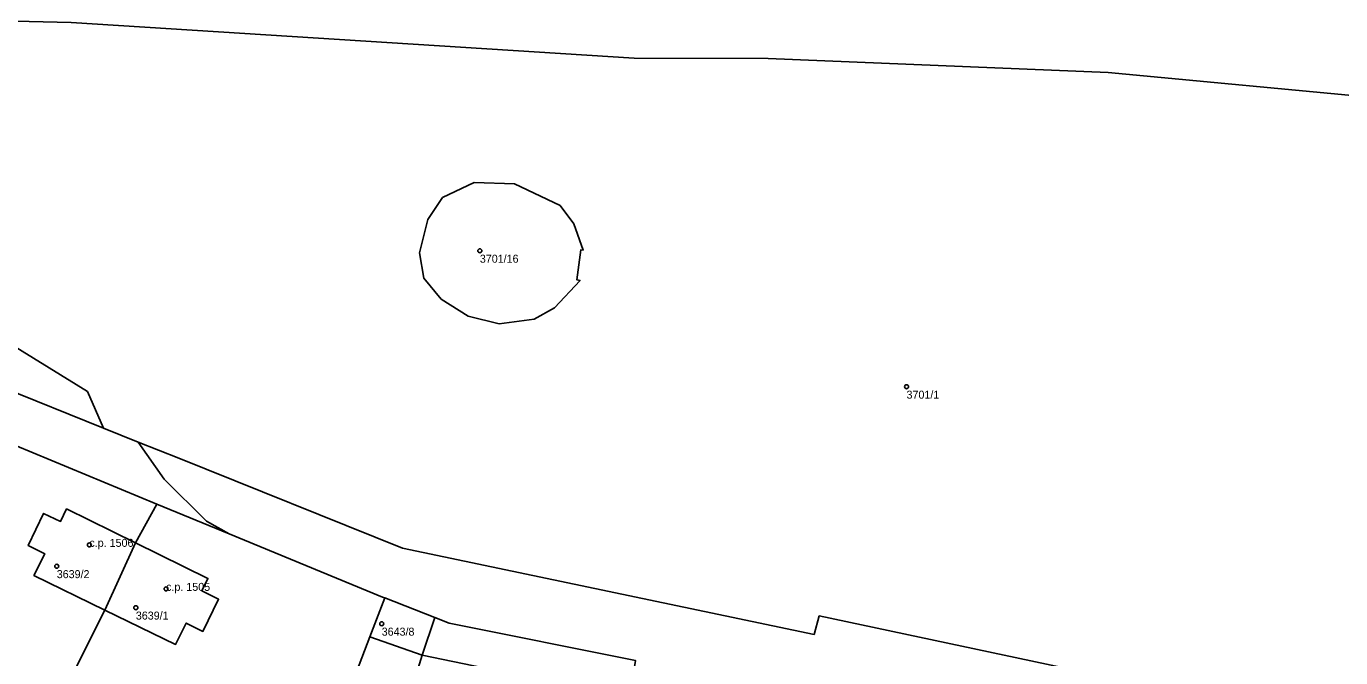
# Model space of a CAD drawing. Extents: x -878211 to -870363, y -1058464 to -1052522.
# Drawn here: x -874607.3 to -874443.1, y -1055215.9 to -1055137 of the extents above; entities that cross this region are included whole.
import ezdxf

# ---------------------------------------------------------------- set-up
doc = ezdxf.new("R2010")
doc.units = 0
for name, color, linetype in [('Definiční body', 7, 'Continuous'), ('Polygon budovy', 7, 'Continuous'), ('Polygon parcely', 7, 'Continuous')]:
    doc.layers.add(name, color=color, linetype=linetype)

msp = doc.modelspace()

# ---------------------------------------------------------------- linework, layer by layer
at = {"layer": 'Definiční body'}
for centre in [(-874550.63, -1055165.06994), (-874497.33, -1055182.05994), (-874599.4, -1055201.81994), (-874603.48, -1055204.48994), (-874589.82, -1055207.31994), (-874593.6, -1055209.66994), (-874562.89, -1055211.67994)]:
    msp.add_circle(centre, 0.25, dxfattribs=at)
at = {"layer": 'Polygon budovy'}
for points in [[(-874607.07, -1055201.88), (-874604.98, -1055202.93), (-874606.34, -1055205.64), (-874597.46, -1055209.99), (-874593.63, -1055201.56), (-874602.25, -1055197.32), (-874603, -1055198.9), (-874605.12, -1055197.89)], [(-874593.63, -1055201.56), (-874597.46, -1055209.99), (-874588.64, -1055214.26), (-874587.3, -1055211.59), (-874585.22, -1055212.63), (-874583.26, -1055208.61), (-874585.36, -1055207.56), (-874584.59, -1055206.01)]]:
    msp.add_lwpolyline(points, close=True, dxfattribs=at)
at = {"layer": 'Polygon parcely'}
for points in [[(-874757.78, -1055118.2), (-874707.72, -1055139.38), (-874684.34, -1055149.21), (-874661.56, -1055158.85), (-874651.4, -1055163.9), (-874645.11, -1055167.22), (-874635.34, -1055172.07), (-874627.56, -1055175.24), (-874610.44, -1055182.09), (-874597.65, -1055187.25), (-874599.65, -1055182.65), (-874639.09, -1055158.34), (-874643.95, -1055151.79), (-874645.42, -1055149.03), (-874650.15, -1055136.53), (-874645.3, -1055135.5), (-874601.66, -1055136.53), (-874531.37, -1055140.98), (-874514.62, -1055141.04), (-874472.14, -1055142.8), (-874403.26, -1055149.29)], [(-874403.26, -1055149.29), (-874472.14, -1055142.8), (-874514.62, -1055141.04), (-874531.37, -1055140.98), (-874601.66, -1055136.53), (-874645.3, -1055135.5), (-874650.15, -1055136.53), (-874645.42, -1055149.03), (-874643.95, -1055151.79), (-874639.09, -1055158.34), (-874599.65, -1055182.65), (-874597.65, -1055187.25), (-874593.3, -1055189), (-874588.21, -1055190.97), (-874560.29, -1055202.24), (-874508.87, -1055213.02), (-874508.23, -1055210.7), (-874442.25, -1055224.71)], [(-874613.08, -1055187.57), (-874590.98, -1055196.73), (-874581.95, -1055200.46), (-874584.76, -1055198.86), (-874590.07, -1055193.63), (-874593.3, -1055189), (-874597.65, -1055187.25), (-874610.44, -1055182.09)], [(-874442.25, -1055224.71), (-874508.23, -1055210.7), (-874508.87, -1055213.02), (-874560.29, -1055202.24), (-874588.21, -1055190.97), (-874593.3, -1055189), (-874590.07, -1055193.63), (-874584.76, -1055198.86), (-874581.95, -1055200.46), (-874562.79, -1055208.35), (-874562.51, -1055208.46), (-874556.26, -1055210.91), (-874554.48, -1055211.61), (-874531.19, -1055216.26)]]:
    msp.add_lwpolyline(points, dxfattribs=at)
for points in [[(-874557.14, -1055161.14), (-874558.17, -1055165.31), (-874557.62, -1055168.49), (-874555.46, -1055171.1), (-874552.08, -1055173.26), (-874548.21, -1055174.2), (-874543.86, -1055173.61), (-874541.32, -1055172.21), (-874538.11, -1055168.78), (-874538.5, -1055168.71), (-874538.03, -1055164.97), (-874537.74, -1055165.01), (-874538.9, -1055161.69), (-874540.6, -1055159.39), (-874546.29, -1055156.72), (-874551.34, -1055156.52), (-874555.29, -1055158.4)], [(-874557.14, -1055161.14), (-874555.29, -1055158.4), (-874551.34, -1055156.52), (-874546.29, -1055156.72), (-874540.6, -1055159.39), (-874538.9, -1055161.69), (-874537.74, -1055165.01), (-874538.03, -1055164.97), (-874538.5, -1055168.71), (-874538.11, -1055168.78), (-874541.32, -1055172.21), (-874543.86, -1055173.61), (-874548.21, -1055174.2), (-874552.08, -1055173.26), (-874555.46, -1055171.1), (-874557.62, -1055168.49), (-874558.17, -1055165.31)], [(-874603, -1055198.9), (-874602.25, -1055197.32), (-874593.63, -1055201.56), (-874590.98, -1055196.73), (-874613.08, -1055187.57), (-874613.99, -1055189.24), (-874627.32, -1055215.57), (-874614.11, -1055220.78), (-874612.21, -1055221.54), (-874604.78, -1055224.46), (-874597.46, -1055209.99), (-874606.34, -1055205.64), (-874604.98, -1055202.93), (-874607.07, -1055201.88), (-874605.12, -1055197.89)], [(-874593.63, -1055201.56), (-874602.25, -1055197.32), (-874603, -1055198.9), (-874605.12, -1055197.89), (-874607.07, -1055201.88), (-874604.98, -1055202.93), (-874606.34, -1055205.64), (-874597.46, -1055209.99)], [(-874590.98, -1055196.73), (-874593.63, -1055201.56), (-874584.59, -1055206.01), (-874585.36, -1055207.56), (-874583.26, -1055208.61), (-874585.22, -1055212.63), (-874587.3, -1055211.59), (-874588.64, -1055214.26), (-874597.46, -1055209.99), (-874604.78, -1055224.46), (-874597.84, -1055227.43), (-874573.38, -1055236.95), (-874569.05, -1055225.58), (-874564.36, -1055213.3), (-874562.51, -1055208.46), (-874562.79, -1055208.35), (-874581.95, -1055200.46)], [(-874597.46, -1055209.99), (-874588.64, -1055214.26), (-874587.3, -1055211.59), (-874585.22, -1055212.63), (-874583.26, -1055208.61), (-874585.36, -1055207.56), (-874584.59, -1055206.01), (-874593.63, -1055201.56)], [(-874556.26, -1055210.91), (-874562.51, -1055208.46), (-874564.36, -1055213.3), (-874557.82, -1055215.59)], [(-874554.48, -1055211.61), (-874556.26, -1055210.91), (-874557.82, -1055215.59), (-874545.12, -1055218.22), (-874531.9, -1055220.64), (-874531.19, -1055216.26)], [(-874564.36, -1055213.3), (-874569.05, -1055225.58), (-874561.93, -1055228.88), (-874557.82, -1055215.59)], [(-874557.82, -1055215.59), (-874561.93, -1055228.88), (-874528.43, -1055239.23), (-874526.22, -1055228.31), (-874525.43, -1055224.85), (-874529.07, -1055224.18), (-874530.06, -1055229.25), (-874532, -1055228.9), (-874533.24, -1055235.33), (-874538.39, -1055234.4), (-874537.65, -1055230.48), (-874539.12, -1055230.22), (-874539.54, -1055232.54), (-874550.71, -1055230.53), (-874549.37, -1055222.28), (-874545.94, -1055222.78), (-874545.12, -1055218.22)]]:
    msp.add_lwpolyline(points, close=True, dxfattribs=at)

# ---------------------------------------------------------------- texts
at = {"layer": 'Definiční body'}
for s, p in [('3701/16', (-874550.63, -1055166.559)), ('3701/1', (-874497.33, -1055183.549)), ('c.p. 1506', (-874599.4, -1055202.07)), ('3639/2', (-874603.48, -1055205.979)), ('c.p. 1505', (-874589.82, -1055207.57)), ('3639/1', (-874593.6, -1055211.159)), ('3643/8', (-874562.89, -1055213.169))]:
    msp.add_text(s, height=0.999996, dxfattribs=at).set_placement(p)

doc.saveas('drawing.dxf')
